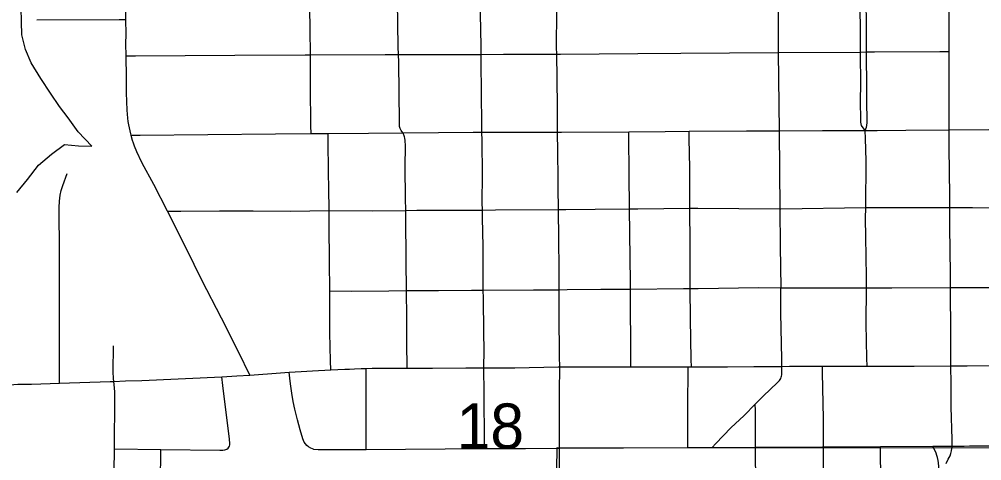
# Model space of a CAD drawing. Extents: x -87 to 2145, y -2128 to 440.
# Drawn here: x -41.749 to -40.861, y -695.653 to -695.246 of the extents above; entities that cross this region are included whole.
import ezdxf

# ---------------------------------------------------------------- set-up
doc = ezdxf.new("R2010")
doc.units = 0
for name, color, linetype in [('GM_X_City_Street', 7, 'Continuous'), ('GM_X_County_Road', 7, 'Continuous'), ('GM_X_Minor_Lake', 7, 'Continuous'), ('GM_X_Rail_Line', 7, 'Continuous'), ('GM_X_Section_Text', 7, 'Continuous'), ('GM_X_US_Route', 7, 'Continuous')]:
    doc.layers.add(name, color=color, linetype=linetype)

msp = doc.modelspace()

# ---------------------------------------------------------------- linework, layer by layer
at = {"layer": 'GM_X_City_Street'}
for p, q in [((-41.61941, -695.73293), (-41.6185, -695.64288)), ((-40.95425, -695.67686), (-40.95458, -695.64006))]:
    msp.add_line(p, q, dxfattribs=at)
for points in [[(-41.25052, -695.56682), (-41.2506, -695.5574), (-41.25092, -695.51767), (-41.25095, -695.49551), (-41.2511, -695.47671), (-41.2513, -695.44878), (-41.25163, -695.42153), (-41.25186, -695.40164), (-41.25188, -695.39297), (-41.2523, -695.36821), (-41.25247, -695.35023), (-41.2527, -695.32727), (-41.25277, -695.30063), (-41.25331, -695.27815), (-41.25345, -695.27217), (-41.25316, -695.23869), (-41.25396, -695.21209), (-41.25418, -695.20512)], [(-40.89405, -695.65591), (-40.89224, -695.65197), (-40.89054, -695.64871), (-40.88966, -695.64651), (-40.88906, -695.64415), (-40.88854, -695.63976), (-40.88869, -695.63377), (-40.88939, -695.60361), (-40.88958, -695.5825), (-40.88973, -695.56577), (-40.88982, -695.55456), (-40.88985, -695.53299), (-40.88998, -695.49823), (-40.89005, -695.49362), (-40.89026, -695.48092), (-40.8906, -695.43747), (-40.89083, -695.41968), (-40.89074, -695.40903), (-40.89121, -695.36425), (-40.89132, -695.34793), (-40.89136, -695.34128), (-40.8913, -695.30411), (-40.89137, -695.27578), (-40.8914, -695.2627), (-40.89162, -695.20396)], [(-41.47989, -695.35146), (-41.47996, -695.34436), (-41.48032, -695.30808), (-41.48032, -695.2901), (-41.48042, -695.27868), (-41.48062, -695.25535), (-41.48129, -695.21495)], [(-41.31987, -695.64216), (-41.31989, -695.63645), (-41.3201, -695.59086), (-41.32041, -695.56755), (-41.3203, -695.55115), (-41.32046, -695.53499), (-41.32096, -695.5033), (-41.32103, -695.4959), (-41.3211, -695.48878), (-41.32112, -695.47783), (-41.32124, -695.45557), (-41.32174, -695.42932), (-41.32181, -695.42199), (-41.32195, -695.4151), (-41.32167, -695.38984), (-41.32217, -695.35769), (-41.32224, -695.35029), (-41.32231, -695.34304), (-41.32295, -695.28536), (-41.32295, -695.27839), (-41.32295, -695.27078), (-41.3233, -695.25577), (-41.32391, -695.22659)], [(-40.96878, -695.34857), (-40.97206, -695.34415), (-40.97253, -695.34257), (-40.97276, -695.34089), (-40.97278, -695.33921), (-40.97302, -695.32116), (-40.97296, -695.30566), (-40.973, -695.27795), (-40.973, -695.27621), (-40.97299, -695.26728), (-40.97342, -695.22388)], [(-40.96878, -695.34857), (-40.96767, -695.34555), (-40.96721, -695.34387), (-40.96693, -695.34135), (-40.96737, -695.32001), (-40.96738, -695.30434), (-40.96751, -695.28245), (-40.96749, -695.27618), (-40.96744, -695.25653), (-40.96777, -695.22313)], [(-41.39118, -695.56788), (-41.3913, -695.56152), (-41.39149, -695.5508), (-41.39146, -695.5216), (-41.39181, -695.49634), (-41.39219, -695.4688), (-41.39235, -695.42857), (-41.39247, -695.42232), (-41.39268, -695.41121), (-41.39293, -695.38203), (-41.39286, -695.36278), (-41.39315, -695.35787), (-41.39328, -695.35582), (-41.39354, -695.35443), (-41.39427, -695.35272), (-41.39534, -695.35088), (-41.39681, -695.34848), (-41.39764, -695.34683), (-41.39797, -695.34599), (-41.39822, -695.34507), (-41.39843, -695.34136), (-41.39902, -695.28552), (-41.39922, -695.27857), (-41.39941, -695.27132), (-41.40001, -695.22921)], [(-41.73288, -695.24639), (-41.65677, -695.24629), (-41.65065, -695.24629)], [(-41.65039, -695.27984), (-41.6418, -695.27979), (-41.55019, -695.27923), (-41.48535, -695.27869), (-41.48042, -695.27868), (-41.41157, -695.27861), (-41.39922, -695.27857), (-41.34727, -695.27846), (-41.32295, -695.27839), (-41.30223, -695.27833), (-41.2564, -695.27818), (-41.25331, -695.27815), (-41.24968, -695.27812), (-41.1784, -695.27768), (-41.13881, -695.27715), (-41.04892, -695.27654), (-40.973, -695.27621), (-40.96749, -695.27618), (-40.96012, -695.27615), (-40.8999, -695.27583), (-40.89137, -695.27578)], [(-41.64579, -695.35288), (-41.63747, -695.35281), (-41.51261, -695.35174), (-41.47989, -695.35146), (-41.46418, -695.35133), (-41.427, -695.35101), (-41.39534, -695.35088), (-41.3942, -695.35087), (-41.3303, -695.3503), (-41.32224, -695.35029), (-41.26995, -695.35025), (-41.25247, -695.35023), (-41.24897, -695.35022), (-41.18688, -695.34976), (-41.15328, -695.34951), (-41.13128, -695.34935), (-41.07832, -695.34898), (-41.07089, -695.34898), (-41.04818, -695.34886), (-41.00827, -695.34864), (-40.97549, -695.34859), (-40.96878, -695.34857), (-40.9576, -695.34854), (-40.93131, -695.34822), (-40.89132, -695.34793), (-40.81808, -695.34738)], [(-41.46177, -695.56957), (-41.46192, -695.56113), (-41.46242, -695.53522), (-41.4626, -695.49865), (-41.46261, -695.49659), (-41.46273, -695.46948), (-41.46315, -695.4365), (-41.4632, -695.42245), (-41.46341, -695.40174), (-41.46362, -695.38752), (-41.46409, -695.35767), (-41.46418, -695.35133)], [(-41.18479, -695.56664), (-41.18484, -695.56226), (-41.18491, -695.53802), (-41.18517, -695.5188), (-41.18519, -695.50226), (-41.18521, -695.4949), (-41.18522, -695.48842), (-41.18545, -695.46613), (-41.1863, -695.42091), (-41.18645, -695.38869), (-41.18683, -695.35405), (-41.18688, -695.34976)], [(-41.12909, -695.56659), (-41.12923, -695.55981), (-41.12988, -695.52233), (-41.13011, -695.49447), (-41.13024, -695.4779), (-41.13031, -695.45376), (-41.13047, -695.42038), (-41.13053, -695.403), (-41.13062, -695.38317), (-41.13114, -695.35621), (-41.13128, -695.34935)], [(-40.96712, -695.56606), (-40.96731, -695.55883), (-40.9679, -695.52661), (-40.96765, -695.49375), (-40.96758, -695.48373), (-40.96816, -695.44682), (-40.96839, -695.42987), (-40.96831, -695.4198), (-40.96804, -695.37646), (-40.96859, -695.356), (-40.96878, -695.34857)], [(-41.71176, -695.58174), (-41.71178, -695.57591), (-41.71195, -695.53202), (-41.71191, -695.45571), (-41.71216, -695.4258), (-41.71217, -695.41976), (-41.71195, -695.41373), (-41.71127, -695.40834), (-41.71026, -695.40409), (-41.70878, -695.39947), (-41.70474, -695.38838)], [(-41.61233, -695.42307), (-41.59997, -695.42296), (-41.56422, -695.42259), (-41.53335, -695.42279), (-41.49867, -695.42296), (-41.4632, -695.42245), (-41.42311, -695.42259), (-41.39247, -695.42232), (-41.3822, -695.42222), (-41.3385, -695.42216), (-41.32181, -695.42199), (-41.30966, -695.42186), (-41.25163, -695.42153), (-41.24484, -695.42149), (-41.21778, -695.42127), (-41.1863, -695.42091), (-41.17862, -695.42082), (-41.13047, -695.42038), (-41.123, -695.42031), (-41.04761, -695.42074), (-41.04656, -695.42075), (-40.96831, -695.4198), (-40.96173, -695.41972), (-40.90309, -695.41965), (-40.89083, -695.41968), (-40.86991, -695.41974), (-40.81787, -695.42001)], [(-41.46261, -695.49659), (-41.44236, -695.49675), (-41.40828, -695.49646), (-41.39181, -695.49634), (-41.3623, -695.49613), (-41.33189, -695.49597), (-41.32103, -695.4959), (-41.27481, -695.49563), (-41.25095, -695.49551), (-41.24367, -695.49547), (-41.21273, -695.49502), (-41.18521, -695.4949), (-41.13644, -695.49451), (-41.13011, -695.49447), (-41.12271, -695.49443), (-41.06679, -695.49359), (-41.04656, -695.49374)], [(-41.0457, -695.56626), (-41.04583, -695.5594), (-41.04664, -695.5172), (-41.04656, -695.49374)], [(-41.66183, -695.68517), (-41.66109, -695.64243), (-41.66068, -695.59442), (-41.66084, -695.59017), (-41.66118, -695.58607), (-41.66183, -695.58008), (-41.66213, -695.57735), (-41.66231, -695.57139), (-41.66204, -695.54727)], [(-41.4775, -695.64275), (-41.47841, -695.64247), (-41.48003, -695.64175), (-41.48211, -695.64054), (-41.48375, -695.63934), (-41.48511, -695.63783), (-41.48612, -695.63614), (-41.48737, -695.63325), (-41.49001, -695.62488), (-41.49249, -695.61552), (-41.49475, -695.60558), (-41.49629, -695.59863), (-41.49764, -695.59096), (-41.49863, -695.58445), (-41.49918, -695.57985), (-41.50013, -695.57167)], [(-41.42892, -695.6429), (-41.42907, -695.57579), (-41.42909, -695.5681)], [(-41.13244, -695.64123), (-41.13241, -695.63425), (-41.13224, -695.5991), (-41.13221, -695.57255), (-41.13219, -695.56659)], [(-41.11003, -695.64109), (-41.10658, -695.63751), (-41.09269, -695.6231), (-41.0805, -695.61163), (-41.07013, -695.60121), (-41.06253, -695.59358), (-41.04998, -695.58157), (-41.04793, -695.57932), (-41.04723, -695.5783), (-41.04662, -695.57742), (-41.04625, -695.5763), (-41.0459, -695.57519), (-41.04583, -695.57395), (-41.04577, -695.57271), (-41.04577, -695.56903), (-41.0457, -695.56626)], [(-41.00689, -695.70536), (-41.00691, -695.70333), (-41.00716, -695.68424), (-41.00719, -695.65686), (-41.00734, -695.64047), (-41.00737, -695.63615), (-41.00736, -695.61457), (-41.00811, -695.57179), (-41.00821, -695.56608)], [(-41.55625, -695.64158), (-41.55571, -695.64094), (-41.55507, -695.63986), (-41.55471, -695.63869), (-41.55465, -695.63753), (-41.55507, -695.63336), (-41.56129, -695.58379), (-41.56229, -695.57584)], [(-41.06978, -695.67676), (-41.06995, -695.64085), (-41.07011, -695.60688), (-41.07013, -695.60121)], [(-41.66109, -695.64243), (-41.6185, -695.64288), (-41.56402, -695.64357), (-41.56131, -695.64347), (-41.55932, -695.64329), (-41.55751, -695.64275), (-41.55625, -695.64158)], [(-41.4775, -695.64275), (-41.47344, -695.64299), (-41.43552, -695.64294), (-41.42892, -695.6429), (-41.31987, -695.64216), (-41.28211, -695.64191), (-41.25088, -695.64183)], [(-40.89961, -695.67243), (-40.90131, -695.65517), (-40.90152, -695.65315), (-40.90206, -695.65043), (-40.90269, -695.64836), (-40.90341, -695.64637), (-40.90639, -695.63985)]]:
    msp.add_lwpolyline(points, dxfattribs=at)
at = {"layer": 'GM_X_County_Road'}
for p, q in [((-41.04892, -695.27654), (-41.04818, -695.34886)), ((-41.04818, -695.34886), (-41.04761, -695.42074)), ((-41.18479, -695.56664), (-41.13219, -695.56659)), ((-41.13219, -695.56659), (-41.12909, -695.56659)), ((-41.00821, -695.56608), (-40.96712, -695.56606)), ((-41.56229, -695.57584), (-41.54826, -695.57501)), ((-41.54826, -695.57501), (-41.53641, -695.5743))]:
    msp.add_line(p, q, dxfattribs=at)
for points in [[(-41.65065, -695.24629), (-41.65069, -695.24308), (-41.65064, -695.23131), (-41.65077, -695.22196), (-41.65098, -695.21268), (-41.65088, -695.2071)], [(-41.04933, -695.20495), (-41.04919, -695.23358), (-41.04892, -695.27654)], [(-41.65039, -695.27984), (-41.65056, -695.26853), (-41.65049, -695.25986), (-41.65065, -695.24629)], [(-41.64579, -695.35288), (-41.6461, -695.35174), (-41.64671, -695.34904), (-41.64738, -695.34608), (-41.64801, -695.34331), (-41.64848, -695.34038), (-41.64898, -695.33725), (-41.64929, -695.33342), (-41.64957, -695.32988), (-41.65003, -695.31378), (-41.65017, -695.29787), (-41.65037, -695.28158), (-41.65039, -695.27984)], [(-41.61233, -695.42307), (-41.62485, -695.39857), (-41.63557, -695.37865), (-41.63664, -695.37645), (-41.63765, -695.37436), (-41.63881, -695.37198), (-41.6399, -695.36975), (-41.64108, -695.36691), (-41.64208, -695.36452), (-41.64275, -695.36294), (-41.64361, -695.36038), (-41.6445, -695.35769), (-41.64533, -695.35459), (-41.64579, -695.35288)], [(-41.04761, -695.42074), (-41.04733, -695.45534), (-41.04656, -695.49374)], [(-41.53641, -695.5743), (-41.54657, -695.55354), (-41.56259, -695.5217), (-41.58051, -695.48676), (-41.59479, -695.45773), (-41.61233, -695.42307)], [(-40.96765, -695.49375), (-40.94434, -695.49369), (-40.89005, -695.49362)], [(-40.89005, -695.49362), (-40.8836, -695.49361), (-40.81746, -695.49349)], [(-41.04656, -695.49374), (-41.00384, -695.49382), (-40.96765, -695.49375)], [(-41.53641, -695.5743), (-41.50817, -695.57208), (-41.50013, -695.57167)], [(-41.50013, -695.57167), (-41.48895, -695.5711), (-41.47843, -695.57039), (-41.46177, -695.56957)], [(-41.46177, -695.56957), (-41.44886, -695.56893), (-41.44433, -695.5687), (-41.43982, -695.56852), (-41.43355, -695.56827), (-41.42909, -695.5681)], [(-41.42909, -695.5681), (-41.42339, -695.56805), (-41.41637, -695.56799), (-41.40649, -695.5679), (-41.39118, -695.56788)], [(-41.39118, -695.56788), (-41.36797, -695.56785), (-41.33715, -695.56759), (-41.32041, -695.56755)], [(-41.32041, -695.56755), (-41.31134, -695.56754), (-41.29207, -695.56751), (-41.25182, -695.56682), (-41.25052, -695.56682)], [(-41.25088, -695.64183), (-41.25079, -695.59002), (-41.25052, -695.56682)], [(-41.25052, -695.56682), (-41.20087, -695.56665), (-41.18479, -695.56664)], [(-41.12909, -695.56659), (-41.09565, -695.56656), (-41.0715, -695.56641), (-41.0457, -695.56626)], [(-41.0457, -695.56626), (-41.03868, -695.56621), (-41.01835, -695.56608), (-41.00821, -695.56608)], [(-40.96712, -695.56606), (-40.95827, -695.56606), (-40.94275, -695.56606), (-40.9235, -695.56601), (-40.88973, -695.56577)], [(-40.88973, -695.56577), (-40.8748, -695.56566), (-40.82469, -695.56524), (-40.81744, -695.56517)], [(-41.79757, -695.59468), (-41.79026, -695.59203), (-41.77679, -695.58738), (-41.77089, -695.58558), (-41.76368, -695.58401), (-41.75761, -695.58329), (-41.75022, -695.58281), (-41.73779, -695.58259), (-41.71176, -695.58174)], [(-41.71176, -695.58174), (-41.66512, -695.58021), (-41.66183, -695.58008)], [(-41.66183, -695.58008), (-41.65085, -695.57964), (-41.63596, -695.57919), (-41.56229, -695.57584)], [(-41.25098, -695.7062), (-41.25099, -695.70512), (-41.25104, -695.69046), (-41.25088, -695.64183)]]:
    msp.add_lwpolyline(points, dxfattribs=at)
at = {"layer": 'GM_X_Minor_Lake'}
msp.add_lwpolyline([(-41.75122, -695.40579), (-41.74144, -695.39387), (-41.73124, -695.38045), (-41.71921, -695.37048), (-41.70721, -695.36166), (-41.69428, -695.36273), (-41.6821, -695.36302), (-41.69476, -695.3498), (-41.704, -695.33705), (-41.71176, -695.32661), (-41.72025, -695.31425), (-41.72909, -695.30075), (-41.73791, -695.2861), (-41.74335, -695.27382), (-41.74648, -695.26045), (-41.74698, -695.24829), (-41.74707, -695.23538)], dxfattribs=at)
at = {"layer": 'GM_X_Rail_Line'}
msp.add_lwpolyline([(-41.25366, -695.70335), (-41.25275, -695.64112), (-40.74673, -695.64154)], dxfattribs=at)
at = {"layer": 'GM_X_US_Route'}
for points in [[(-41.25098, -695.7062), (-41.25099, -695.70512), (-41.25104, -695.69046), (-41.25088, -695.64183)], [(-41.25088, -695.64183), (-41.13244, -695.64123), (-41.11003, -695.64109), (-41.06995, -695.64085), (-41.00829, -695.64048), (-41.00734, -695.64047), (-40.95458, -695.64006), (-40.90639, -695.63985), (-40.88854, -695.63976), (-40.87764, -695.63972)], [(-40.87764, -695.63972), (-40.87269, -695.6397), (-40.81687, -695.63966)]]:
    msp.add_lwpolyline(points, dxfattribs=at)

# ---------------------------------------------------------------- texts
at = {"layer": 'GM_X_Section_Text'}
msp.add_text('18', height=0.041856, rotation=0.00001, dxfattribs=at).set_placement((-41.34564, -695.64233))

doc.saveas('drawing.dxf')
